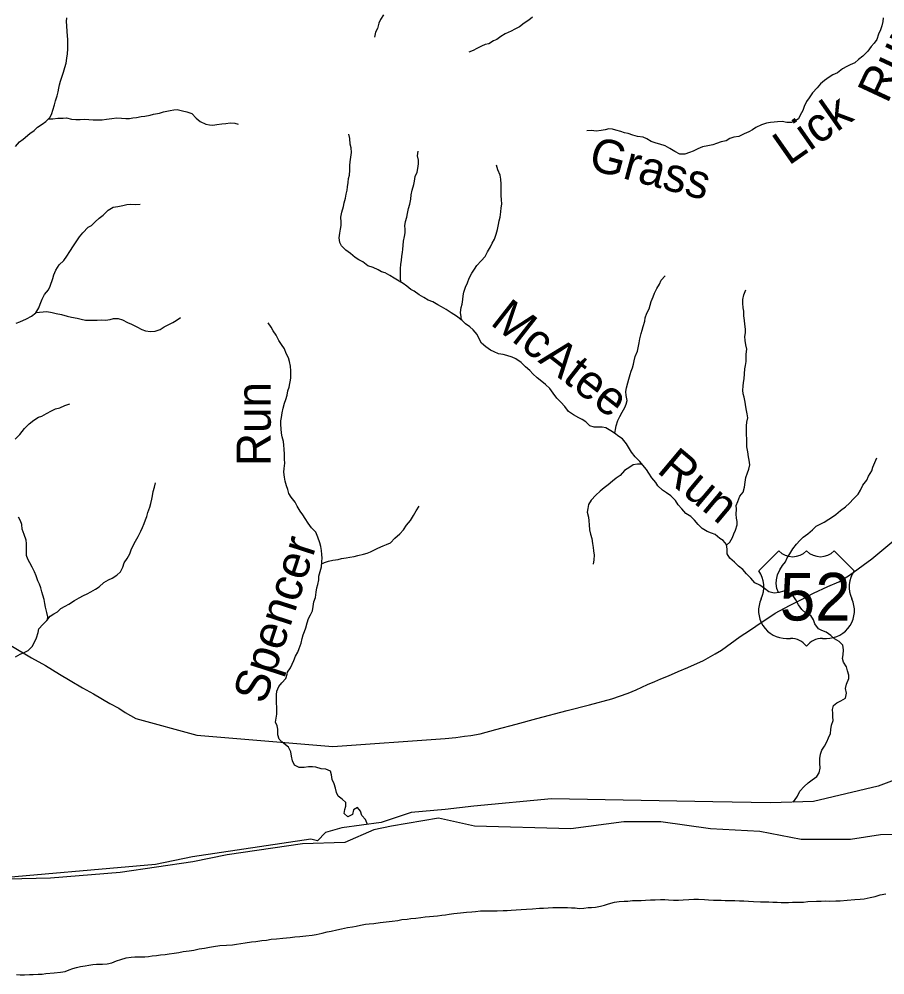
# Model space of a CAD drawing. Extents: x 1624196 to 2029251, y 146837 to 440034.
# Drawn here: x 1768763 to 1781414, y 223993 to 237961 of the extents above; entities that cross this region are included whole.
import ezdxf

# ---------------------------------------------------------------- set-up
doc = ezdxf.new("R2010")
doc.units = 0
for name, color, linetype in [('GM_X_County', 7, 'Continuous'), ('GM_X_Major_River', 7, 'Continuous'), ('GM_X_Minor_River', 7, 'Continuous'), ('GM_X_Minor_River_Text', 7, 'Continuous'), ('GM_X_Township', 7, 'Continuous'), ('GM_X_US_Location', 7, 'Continuous'), ('GM_X_US_Route', 7, 'Continuous'), ('GM_X_US_Shield', 7, 'Continuous')]:
    doc.layers.add(name, color=color, linetype=linetype)

msp = doc.modelspace()

# ---------------------------------------------------------------- linework, layer by layer
at = {"layer": 'GM_X_County'}
msp.add_lwpolyline([(1781697, 226051), (1781350, 226038), (1780912, 225973), (1780192, 225973), (1779587, 226089), (1778867, 226128), (1778140, 226231), (1777599, 226231), (1776827, 226128), (1775419, 226166), (1774891, 226282), (1774203, 226166), (1773946, 226115), (1773521, 225928), (1772904, 225909), (1771804, 225748), (1771302, 225645), (1770241, 225491), (1769224, 225407), (1768170, 225384)], dxfattribs=at)
at = {"layer": 'GM_X_Major_River'}
for points in [[(1774490, 226367), (1774056, 226220), (1773481, 226143), (1773240, 226072), (1773125, 225954), (1773027, 225978), (1771297, 225718), (1770757, 225606), (1768193, 225384), (1767169, 225472), (1766080, 225769), (1765340, 226072), (1765135, 226115), (1763902, 226878), (1763797, 226982), (1763448, 227176), (1763221, 227351), (1762663, 227586), (1762238, 227950), (1761350, 228475)], [(1783990, 228305), (1783517, 227949), (1782571, 227324), (1782359, 227158), (1781874, 226959), (1781318, 226749), (1780369, 226528), (1779741, 226508), (1778899, 226522), (1776542, 226566), (1775407, 226458), (1774990, 226409), (1774490, 226367)], [(1777987, 225090), (1778057, 225091), (1778133, 225094), (1778197, 225094), (1778251, 225091), (1778324, 225083), (1778400, 225086), (1778464, 225092), (1778550, 225097), (1778622, 225098), (1778688, 225100), (1778778, 225097), (1778836, 225090), (1778912, 225084), (1778963, 225085), (1779021, 225085), (1779079, 225080), (1779171, 225081), (1779223, 225079), (1779291, 225076), (1779353, 225076), (1779419, 225073), (1779494, 225067), (1779598, 225062), (1779654, 225063), (1779718, 225061), (1779778, 225056), (1779838, 225054), (1779896, 225051), (1780006, 225050), (1780065, 225054), (1780145, 225055), (1780223, 225058), (1780289, 225066), (1780413, 225069), (1780485, 225072), (1780545, 225074), (1780607, 225073), (1780697, 225074), (1780759, 225076), (1780861, 225083), (1780974, 225094), (1781054, 225099), (1781110, 225107), (1781200, 225126), (1781274, 225141), (1781346, 225161), (1781428, 225176)], [(1770828, 224287), (1770896, 224292), (1770956, 224299), (1771028, 224309), (1771098, 224322), (1771162, 224334), (1771248, 224347), (1771314, 224356), (1771396, 224372), (1771472, 224383), (1771546, 224396), (1771602, 224410), (1771698, 224423), (1771796, 224428), (1771880, 224434), (1771940, 224441), (1772002, 224451), (1772068, 224462), (1772158, 224475), (1772222, 224483), (1772312, 224494), (1772378, 224503), (1772448, 224513), (1772522, 224522), (1772616, 224531), (1772668, 224537), (1772726, 224540), (1772794, 224548), (1772866, 224555), (1772952, 224564), (1773044, 224574), (1773106, 224583), (1773190, 224602), (1773264, 224622), (1773322, 224633), (1773408, 224653), (1773474, 224668), (1773560, 224685), (1773634, 224695), (1773688, 224704), (1773752, 224720), (1773824, 224733), (1773880, 224739), (1773944, 224744), (1774040, 224757), (1774216, 224778), (1774298, 224789), (1774356, 224801), (1774434, 224808), (1774486, 224816), (1774558, 224823), (1774634, 224830), (1774698, 224842), (1774762, 224847), (1774818, 224851), (1774877, 224856), (1774941, 224866), (1774995, 224873), (1775049, 224883), (1775115, 224890), (1775213, 224901), (1775299, 224911), (1775377, 224916), (1775431, 224922), (1775503, 224927), (1775591, 224928), (1775693, 224927), (1775749, 224929), (1775837, 224932), (1775893, 224936), (1775955, 224939), (1776025, 224942), (1776099, 224948), (1776176, 224953), (1776266, 224960), (1776366, 224966), (1776426, 224969), (1776492, 224972), (1776564, 224976), (1776616, 224977), (1776670, 224979), (1776774, 224976), (1776836, 224975), (1776890, 224975), (1776945, 224962), (1777017, 224966), (1777077, 224977), (1777129, 224979), (1777183, 224982), (1777259, 224996), (1777319, 225013), (1777377, 225033), (1777463, 225054), (1777533, 225064), (1777605, 225069), (1777659, 225073), (1777725, 225080), (1777777, 225080), (1777851, 225081), (1777917, 225084), (1777987, 225090)], [(1768725, 223998), (1768780, 223996), (1768842, 223993), (1768916, 223997), (1768970, 224000), (1769040, 224002), (1769098, 224005), (1769152, 224013), (1769276, 224024), (1769366, 224035), (1769438, 224044), (1769494, 224068), (1769548, 224087), (1769600, 224103), (1769660, 224116), (1769728, 224126), (1769782, 224135), (1769842, 224143), (1769894, 224148), (1769980, 224152), (1770052, 224155), (1770118, 224171), (1770188, 224198), (1770250, 224219), (1770328, 224241), (1770400, 224252), (1770454, 224256), (1770538, 224257), (1770602, 224258), (1770656, 224264), (1770708, 224272), (1770770, 224279), (1770828, 224287)]]:
    msp.add_lwpolyline(points, dxfattribs=at)
at = {"layer": 'GM_X_Minor_River'}
for points in [[(1774089, 238025), (1774044, 237953), (1774018, 237901), (1773999, 237825), (1773973, 237769), (1773954, 237697)], [(1768710, 236098), (1768771, 236166), (1768821, 236206), (1768922, 236289), (1768983, 236333), (1769033, 236383), (1769098, 236427), (1769156, 236462), (1769217, 236526), (1769239, 236580), (1769256, 236632), (1769278, 236706), (1769297, 236768), (1769317, 236840), (1769334, 236900), (1769344, 236950), (1769353, 237002), (1769369, 237054), (1769390, 237126), (1769412, 237186), (1769431, 237255), (1769449, 237317), (1769462, 237389), (1769468, 237455), (1769475, 237527), (1769475, 237585), (1769474, 237663), (1769472, 237717), (1769466, 237780), (1769461, 237862), (1769457, 237928), (1769462, 237980)], [(1776264, 237991), (1776210, 237943), (1776143, 237899), (1776077, 237847), (1776006, 237816), (1775954, 237786), (1775867, 237744), (1775801, 237705), (1775746, 237665), (1775696, 237641), (1775626, 237601), (1775575, 237588), (1775519, 237564), (1775452, 237530), (1775400, 237502), (1775336, 237477)], [(1781390, 237980), (1781382, 237928), (1781368, 237861), (1781349, 237805), (1781323, 237739), (1781296, 237665), (1781256, 237609), (1781213, 237558), (1781163, 237492), (1781094, 237420), (1781029, 237370), (1780973, 237322), (1780908, 237291), (1780858, 237267), (1780794, 237235), (1780723, 237177), (1780655, 237146), (1780602, 237110), (1780530, 237064), (1780475, 237014), (1780425, 236955), (1780358, 236883), (1780307, 236811), (1780267, 236757), (1780236, 236683), (1780214, 236627), (1780177, 236557), (1780151, 236501), (1780098, 236469), (1780048, 236452), (1779982, 236452), (1779914, 236464), (1779845, 236461), (1779795, 236455), (1779741, 236449), (1779685, 236442), (1779610, 236414), (1779530, 236376), (1779479, 236342), (1779427, 236315), (1779359, 236285), (1779282, 236247), (1779208, 236234), (1779149, 236214), (1779093, 236180), (1779023, 236167), (1778954, 236141), (1778900, 236123), (1778828, 236110), (1778751, 236094), (1778683, 236064), (1778612, 236031), (1778558, 236011), (1778490, 235989), (1778417, 235986), (1778343, 236024), (1778273, 236069), (1778205, 236109), (1778127, 236134), (1778073, 236150), (1778001, 236172), (1777935, 236213), (1777881, 236233), (1777801, 236246), (1777729, 236266), (1777663, 236287), (1777607, 236301), (1777554, 236317), (1777484, 236338), (1777432, 236350), (1777378, 236356), (1777328, 236345), (1777268, 236333), (1777197, 236321), (1777125, 236332), (1777057, 236328)], [(1769196, 236504), (1769255, 236504), (1769331, 236515), (1769405, 236515), (1769458, 236516), (1769528, 236498), (1769594, 236492), (1769654, 236495), (1769726, 236499), (1769783, 236494), (1769847, 236488), (1769899, 236488), (1769979, 236489), (1770040, 236499), (1770118, 236510), (1770190, 236516), (1770261, 236513), (1770321, 236507), (1770375, 236509), (1770425, 236516), (1770477, 236522), (1770548, 236536), (1770600, 236541), (1770676, 236557), (1770727, 236570), (1770817, 236588), (1770873, 236606), (1770970, 236623), (1771024, 236637), (1771074, 236642), (1771151, 236622), (1771213, 236607), (1771287, 236579), (1771349, 236512), (1771410, 236466), (1771491, 236427), (1771543, 236415), (1771595, 236412), (1771651, 236420), (1771723, 236428), (1771784, 236435), (1771846, 236443), (1771914, 236440), (1771966, 236426)], [(1775518, 233223), (1775482, 233298), (1775457, 233354), (1775399, 233419), (1775347, 233465), (1775287, 233507), (1775235, 233554), (1775155, 233622), (1775077, 233669), (1775005, 233718), (1774935, 233758), (1774883, 233786), (1774809, 233829), (1774741, 233855), (1774675, 233894), (1774607, 233930), (1774535, 233983), (1774485, 234009), (1774431, 234056), (1774373, 234096), (1774319, 234132), (1774245, 234173), (1774179, 234212), (1774113, 234252), (1774059, 234266), (1774009, 234295), (1773937, 234331), (1773857, 234354), (1773785, 234414), (1773729, 234445), (1773675, 234479), (1773605, 234534), (1773539, 234582), (1773473, 234645), (1773452, 234697), (1773440, 234765), (1773451, 234833), (1773459, 234891), (1773467, 234943), (1773470, 234993), (1773466, 235064), (1773481, 235138), (1773501, 235222), (1773511, 235274), (1773530, 235346), (1773540, 235400), (1773559, 235462), (1773563, 235512), (1773570, 235572), (1773574, 235632), (1773590, 235682), (1773597, 235751), (1773597, 235823), (1773602, 235875), (1773610, 235943), (1773622, 236013), (1773613, 236079), (1773601, 236135), (1773596, 236214), (1773580, 236278)], [(1774340, 234119), (1774338, 234177), (1774338, 234239), (1774337, 234309), (1774343, 234379), (1774349, 234435), (1774356, 234495), (1774366, 234549), (1774370, 234599), (1774377, 234651), (1774381, 234714), (1774396, 234786), (1774406, 234836), (1774404, 234892), (1774401, 234942), (1774411, 235004), (1774428, 235068), (1774436, 235122), (1774454, 235194), (1774473, 235258), (1774485, 235330), (1774494, 235393), (1774508, 235461), (1774529, 235543), (1774539, 235593), (1774550, 235661), (1774578, 235725), (1774591, 235779), (1774597, 235847), (1774597, 235899), (1774586, 235965), (1774592, 236032)], [(1775226, 233562), (1775223, 233610), (1775212, 233672), (1775222, 233744), (1775235, 233794), (1775247, 233865), (1775253, 233917), (1775260, 233971), (1775286, 234041), (1775313, 234105), (1775339, 234173), (1775380, 234249), (1775418, 234305), (1775453, 234359), (1775517, 234426), (1775574, 234492), (1775609, 234562), (1775649, 234632), (1775674, 234684), (1775712, 234746), (1775735, 234818), (1775755, 234888), (1775770, 234958), (1775776, 235012), (1775792, 235068), (1775803, 235144), (1775809, 235201), (1775816, 235255), (1775814, 235325), (1775808, 235379), (1775805, 235429), (1775807, 235489), (1775807, 235547), (1775804, 235620), (1775794, 235682), (1775759, 235758), (1775739, 235826)], [(1768718, 233518), (1768774, 233535), (1768871, 233581), (1768944, 233620), (1769008, 233668), (1769051, 233742), (1769071, 233794), (1769098, 233870), (1769136, 233934), (1769191, 234004), (1769218, 234058), (1769257, 234172), (1769273, 234226), (1769302, 234292), (1769350, 234370), (1769415, 234434), (1769460, 234497), (1769504, 234565), (1769559, 234645), (1769648, 234781), (1769693, 234835), (1769772, 234918), (1769822, 234946), (1769873, 235000), (1769935, 235050), (1769992, 235097), (1770066, 235167), (1770137, 235211), (1770205, 235224), (1770280, 235236), (1770338, 235250), (1770388, 235255), (1770457, 235253), (1770533, 235258)], [(1777468, 231904), (1777479, 231965), (1777488, 232019), (1777512, 232093), (1777541, 232155), (1777573, 232217), (1777616, 232285), (1777634, 232335), (1777648, 232389), (1777635, 232458), (1777629, 232520), (1777636, 232574), (1777658, 232646), (1777674, 232698), (1777691, 232766), (1777707, 232816), (1777726, 232866), (1777742, 232918), (1777748, 232968), (1777765, 233032), (1777797, 233106), (1777808, 233158), (1777822, 233232), (1777831, 233290), (1777855, 233365), (1777868, 233415), (1777880, 233469), (1777907, 233545), (1777911, 233595), (1777937, 233665), (1777968, 233729), (1777986, 233779), (1777999, 233833), (1778027, 233903), (1778046, 233955), (1778080, 234025), (1778119, 234087), (1778147, 234147), (1778204, 234207)], [(1779100, 230275), (1779149, 230318), (1779188, 230384), (1779208, 230440), (1779232, 230494), (1779257, 230568), (1779255, 230618), (1779245, 230668), (1779242, 230728), (1779246, 230801), (1779241, 230853), (1779265, 230911), (1779296, 230987), (1779344, 231047), (1779365, 231121), (1779373, 231195), (1779382, 231261), (1779408, 231331), (1779427, 231385), (1779439, 231447), (1779431, 231513), (1779420, 231565), (1779410, 231638), (1779396, 231712), (1779399, 231766), (1779397, 231830), (1779392, 231882), (1779390, 231946), (1779390, 232019), (1779399, 232071), (1779409, 232135), (1779403, 232191), (1779394, 232241), (1779382, 232295), (1779374, 232362), (1779357, 232434), (1779345, 232484), (1779339, 232536), (1779342, 232596), (1779350, 232650), (1779358, 232702), (1779365, 232777), (1779369, 232851), (1779378, 232901), (1779386, 232959), (1779386, 233013), (1779389, 233065), (1779397, 233135), (1779384, 233201), (1779370, 233266), (1779368, 233322), (1779379, 233376), (1779375, 233432), (1779367, 233504), (1779362, 233556), (1779354, 233623), (1779351, 233691), (1779343, 233743), (1779337, 233811), (1779336, 233861), (1779354, 233933), (1779381, 234005)], [(1769012, 233675), (1769062, 233676), (1769167, 233687), (1769247, 233673), (1769307, 233658), (1769385, 233642), (1769463, 233621), (1769530, 233605), (1769610, 233588), (1769672, 233576), (1769732, 233563), (1769792, 233559), (1769846, 233559), (1769903, 233560), (1769965, 233564), (1770025, 233561), (1770093, 233571), (1770144, 233585), (1770210, 233584), (1770274, 233564), (1770348, 233527), (1770406, 233501), (1770482, 233464), (1770558, 233424), (1770610, 233405), (1770684, 233397), (1770749, 233398), (1770825, 233426), (1770882, 233462), (1770942, 233491), (1771007, 233527), (1771059, 233557), (1771122, 233600)], [(1772679, 228389), (1772686, 228415), (1772730, 228479), (1772751, 228533), (1772779, 228587), (1772804, 228653), (1772836, 228709), (1772857, 228765), (1772883, 228839), (1772898, 228911), (1772914, 228961), (1772931, 229013), (1772953, 229067), (1772972, 229139), (1772992, 229201), (1773019, 229253), (1773049, 229313), (1773058, 229375), (1773072, 229443), (1773095, 229509), (1773103, 229588), (1773114, 229648), (1773128, 229698), (1773143, 229768), (1773145, 229822), (1773180, 229958), (1773189, 230032), (1773191, 230084), (1773189, 230136), (1773182, 230193), (1773170, 230255), (1773158, 230309), (1773129, 230391), (1773099, 230464), (1773037, 230528), (1772986, 230595), (1772942, 230661), (1772908, 230714), (1772871, 230772), (1772825, 230844), (1772795, 230903), (1772737, 230975), (1772704, 231030), (1772690, 231086), (1772670, 231138), (1772651, 231209), (1772639, 231269), (1772632, 231341), (1772634, 231395), (1772645, 231473), (1772643, 231529), (1772639, 231602), (1772638, 231678), (1772632, 231734), (1772625, 231788), (1772605, 231858), (1772597, 231911), (1772592, 231971), (1772586, 232037), (1772589, 232091), (1772597, 232141), (1772609, 232207), (1772622, 232275), (1772639, 232347), (1772659, 232403), (1772680, 232467), (1772692, 232528), (1772708, 232580), (1772733, 232712), (1772736, 232768), (1772736, 232820), (1772731, 232890), (1772713, 232959), (1772699, 233009), (1772666, 233075), (1772640, 233143), (1772596, 233206), (1772559, 233262), (1772519, 233341), (1772477, 233405), (1772448, 233457), (1772402, 233522)], [(1780885, 228326), (1780885, 228371), (1780867, 228438), (1780852, 228494), (1780808, 228562), (1780796, 228619), (1780803, 228671), (1780811, 228743), (1780799, 228811), (1780744, 228865), (1780678, 228906), (1780626, 228952), (1780556, 229001), (1780494, 229025), (1780444, 229050), (1780392, 229122), (1780370, 229184), (1780330, 229245), (1780258, 229277), (1780199, 229334), (1780153, 229402), (1780115, 229474), (1780063, 229545), (1779997, 229587), (1779931, 229602), (1779867, 229582), (1779795, 229574), (1779720, 229593), (1779653, 229639), (1779587, 229690), (1779515, 229722), (1779457, 229791), (1779393, 229853), (1779339, 229918), (1779275, 229968), (1779217, 230027), (1779150, 230085), (1779108, 230146), (1779110, 230214), (1779099, 230284), (1779051, 230343), (1779001, 230371), (1778935, 230427), (1778881, 230448), (1778815, 230472), (1778745, 230515), (1778685, 230573), (1778633, 230638), (1778577, 230692), (1778505, 230735), (1778447, 230803), (1778392, 230861), (1778352, 230924), (1778288, 230994), (1778224, 231037), (1778162, 231075), (1778096, 231138), (1778065, 231188), (1778009, 231259), (1777963, 231323), (1777929, 231377), (1777875, 231444), (1777834, 231494), (1777764, 231565), (1777710, 231633), (1777668, 231706), (1777639, 231756), (1777579, 231826), (1777527, 231863), (1777461, 231909), (1777409, 231946), (1777335, 231988), (1777285, 231998), (1777166, 231999), (1777104, 232018), (1777042, 232074), (1776990, 232108), (1776940, 232133), (1776862, 232177), (1776792, 232228), (1776737, 232300), (1776677, 232363), (1776621, 232423), (1776567, 232494), (1776516, 232564), (1776454, 232621), (1776402, 232667), (1776332, 232720), (1776272, 232778), (1776228, 232828), (1776164, 232881), (1776100, 232943), (1776022, 232994), (1775966, 233020), (1775892, 233043), (1775834, 233059), (1775768, 233070), (1775704, 233100), (1775650, 233122), (1775582, 233171), (1775518, 233223)], [(1768706, 231824), (1768775, 231891), (1768844, 231977), (1768909, 232045), (1768977, 232102), (1769046, 232142), (1769096, 232160), (1769165, 232198), (1769235, 232237), (1769295, 232267), (1769358, 232278), (1769432, 232316), (1769505, 232338)], [(1777862, 231459), (1777801, 231458), (1777735, 231445), (1777685, 231413), (1777610, 231363), (1777545, 231293), (1777487, 231250), (1777436, 231208), (1777370, 231156), (1777313, 231112), (1777253, 231064), (1777188, 231003), (1777124, 230931), (1777085, 230867), (1777071, 230807), (1777066, 230757), (1777084, 230682), (1777090, 230628), (1777091, 230570), (1777099, 230498), (1777112, 230436), (1777132, 230369), (1777144, 230297), (1777151, 230239), (1777157, 230189), (1777165, 230125), (1777162, 230057), (1777152, 229994)], [(1779861, 229581), (1779835, 229642), (1779826, 229715), (1779830, 229765), (1779846, 229841), (1779881, 229915), (1779918, 229975), (1779962, 230031), (1779986, 230089), (1780023, 230145), (1780068, 230218), (1780124, 230288), (1780171, 230340), (1780221, 230388), (1780286, 230440), (1780354, 230496), (1780409, 230549), (1780477, 230585), (1780528, 230609), (1780596, 230653), (1780647, 230688), (1780699, 230722), (1780766, 230778), (1780838, 230834), (1780897, 230889), (1780953, 230951), (1781024, 231017), (1781058, 231075), (1781091, 231149), (1781148, 231225), (1781174, 231279), (1781221, 231361), (1781237, 231411), (1781268, 231481), (1781294, 231547)], [(1768712, 228640), (1768777, 228681), (1768837, 228705), (1768894, 228735), (1768952, 228792), (1768991, 228866), (1769015, 228918), (1769040, 228996), (1769052, 229048), (1769111, 229114), (1769170, 229170), (1769218, 229234), (1769269, 229268), (1769323, 229301), (1769374, 229347), (1769434, 229383), (1769490, 229412), (1769571, 229464), (1769640, 229504), (1769704, 229539), (1769756, 229563), (1769813, 229593), (1769879, 229630), (1769932, 229664), (1770001, 229728), (1770071, 229768), (1770123, 229793), (1770192, 229837), (1770247, 229881), (1770279, 229951), (1770300, 230013), (1770340, 230077), (1770383, 230147), (1770401, 230207), (1770436, 230279), (1770464, 230332), (1770505, 230402), (1770544, 230476), (1770566, 230532), (1770589, 230592), (1770609, 230644), (1770628, 230694), (1770646, 230752), (1770671, 230828), (1770687, 230882), (1770702, 230944), (1770712, 230995), (1770720, 231055), (1770743, 231121), (1770757, 231185)], [(1773185, 229999), (1773225, 230020), (1773285, 230037), (1773349, 230053), (1773426, 230065), (1773476, 230076), (1773540, 230090), (1773595, 230100), (1773659, 230109), (1773713, 230121), (1773796, 230142), (1773848, 230156), (1773898, 230176), (1774007, 230229), (1774082, 230261), (1774132, 230283), (1774192, 230308), (1774253, 230374), (1774324, 230438), (1774378, 230498), (1774425, 230563), (1774480, 230635), (1774528, 230705), (1774565, 230775), (1774610, 230843)], [(1769180, 229183), (1769182, 229224), (1769170, 229290), (1769147, 229367), (1769137, 229419), (1769128, 229479), (1769112, 229541), (1769094, 229593), (1769079, 229650), (1769059, 229704), (1769037, 229754), (1769014, 229827), (1768990, 229885), (1768956, 229953), (1768918, 230014), (1768891, 230070), (1768873, 230120), (1768869, 230182), (1768872, 230247), (1768872, 230297), (1768867, 230347), (1768839, 230431), (1768807, 230506), (1768804, 230576), (1768784, 230628), (1768753, 230684)], [(1773853, 226193), (1773827, 226264), (1773770, 226321), (1773750, 226385), (1773710, 226439), (1773648, 226403), (1773634, 226339), (1773568, 226301), (1773512, 226350), (1773524, 226410), (1773536, 226460), (1773539, 226512), (1773483, 226560), (1773427, 226604), (1773399, 226658), (1773384, 226721), (1773368, 226783), (1773338, 226847), (1773328, 226919), (1773315, 226969), (1773245, 227001), (1773179, 227004), (1773101, 227028), (1773049, 227032), (1772991, 227033), (1772927, 227025), (1772855, 227025), (1772786, 227059), (1772760, 227122), (1772744, 227190), (1772734, 227252), (1772699, 227322), (1772631, 227376), (1772565, 227437), (1772546, 227503), (1772546, 227585), (1772532, 227635), (1772510, 227685), (1772517, 227743), (1772527, 227805), (1772531, 227855), (1772527, 227905), (1772525, 227963), (1772526, 228033), (1772524, 228084), (1772530, 228138), (1772556, 228206), (1772603, 228259), (1772659, 228323), (1772679, 228389)], [(1780076, 226518), (1780095, 226544), (1780135, 226606), (1780169, 226678), (1780232, 226748), (1780294, 226800), (1780350, 226844), (1780418, 226891), (1780452, 226947), (1780468, 227013), (1780461, 227085), (1780461, 227155), (1780475, 227220), (1780495, 227277), (1780530, 227337), (1780566, 227401), (1780592, 227457), (1780618, 227521), (1780624, 227579), (1780633, 227641), (1780659, 227713), (1780655, 227765), (1780651, 227815), (1780648, 227872), (1780662, 227932), (1780712, 227971), (1780768, 227999), (1780838, 228037), (1780852, 228111), (1780837, 228179), (1780853, 228243), (1780885, 228326)]]:
    msp.add_lwpolyline(points, dxfattribs=at)
at = {"layer": 'GM_X_Township'}
msp.add_lwpolyline([(1781697, 226051), (1781350, 226038), (1780912, 225973), (1780192, 225973), (1779587, 226089), (1778867, 226128), (1778140, 226231), (1777599, 226231), (1776827, 226128), (1775419, 226166), (1774891, 226282), (1774203, 226166), (1773946, 226115), (1773521, 225928), (1772904, 225909), (1771804, 225748), (1771302, 225645), (1770241, 225491), (1769224, 225407), (1768170, 225384)], dxfattribs=at)
at = {"layer": 'GM_X_US_Route'}
msp.add_lwpolyline([(1768644, 228806), (1768942, 228626), (1769147, 228513), (1769355, 228386), (1769509, 228295), (1769689, 228190), (1769848, 228100), (1770087, 227961), (1770220, 227889), (1770312, 227830), (1770468, 227741), (1771362, 227495), (1773346, 227333), (1774987, 227448), (1775144, 227463), (1775270, 227480), (1775363, 227491), (1775498, 227515), (1775729, 227577), (1776028, 227659), (1776330, 227742), (1776771, 227855), (1777100, 227941), (1777426, 228029), (1777662, 228111), (1777781, 228158), (1777944, 228238), (1778050, 228280), (1778138, 228319), (1778253, 228363), (1778395, 228426), (1778536, 228485), (1778764, 228586), (1778932, 228685), (1779027, 228741), (1779300, 228938), (1779436, 229025), (1779530, 229091), (1779813, 229277), (1780019, 229392), (1780204, 229483), (1780371, 229570), (1780582, 229670), (1780742, 229739), (1780899, 229835), (1781223, 230075), (1781891, 230627)], dxfattribs=at)
at = {"layer": 'GM_X_US_Shield'}
for p, q in [((1779862, 230188), (1779572, 229898)), ((1780965, 229898), (1780675, 230188)), ((1779978, 228911), (1780036, 228911)), ((1780501, 228911), (1780559, 228911))]:
    msp.add_line(p, q, dxfattribs=at)
for centre, radius, start, end in [((1780066, 230395), 290, 225.573, 314.427), ((1780472, 230395), 290, 225.573, 314.427), ((1779240, 229665), 406, 334.5471, 35.0009), ((1781297, 229665), 406, 144.9991, 205.4529), ((1779974, 229317), 406, 154.8319, 270.6383), ((1780563, 229317), 406, 269.3617, 25.1681), ((1780036, 228621), 290, 36.8699, 90), ((1780501, 228621), 290, 90, 143.1301)]:
    msp.add_arc(centre, radius, start, end, dxfattribs=at)

# ---------------------------------------------------------------- texts
at = {"layer": 'GM_X_Minor_River_Text'}
for s, height, rotation, p in [('Run', 500, 65.0026, (1781450, 236713)), ('Lick', 500, 35.0004, (1780009, 235813)), ('Grass', 500, 345.0007, (1777064, 235773)), ('McAtee', 500, 322.0032, (1775632, 233508)), ('Run', 500, 90.004, (1772440, 231430)), ('Run', 500, 320.0043, (1778067, 231349)), ('Spencer', 499.9, 71.9995, (1772354, 227934))]:
    msp.add_text(s, height=height, rotation=rotation, dxfattribs=at).set_placement(p)
at = {"layer": 'GM_X_US_Location'}
for s in ['0', '/']:
    msp.add_text(s, height=1, dxfattribs=at).set_placement((1780268, 229515))
msp.add_text('52', height=1, rotation=0, dxfattribs=at).set_placement((1780062, 229308))
at = {"layer": 'GM_X_US_Shield'}
msp.add_text('52', height=696.1, dxfattribs=at).set_placement((1779879, 229172))

doc.saveas('drawing.dxf')
